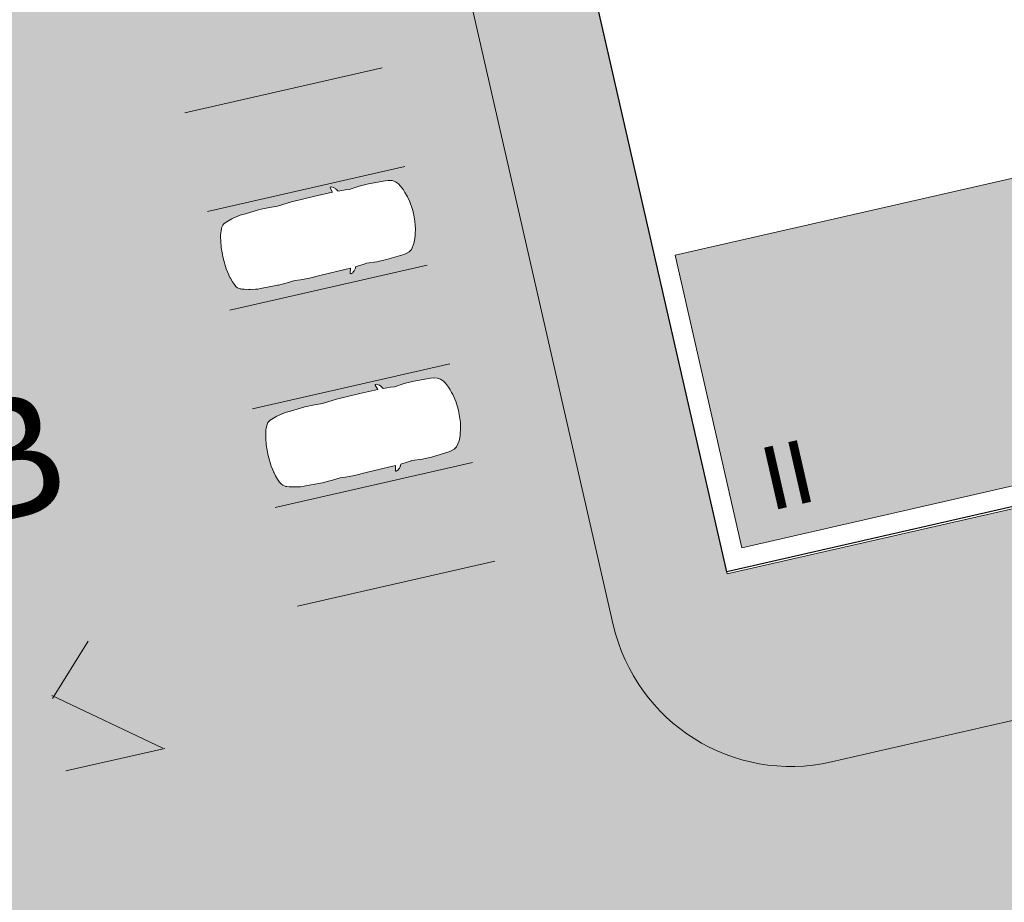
# Model space of a CAD drawing. Header units: metres. Extents: x -862 to 1262, y -354 to 644.
# Tile 273 of 315: x 182 to 206, y 165 to 187. Entities that reach past the tile are written whole.
import ezdxf

# ---------------------------------------------------------------- set-up
doc = ezdxf.new("R2010")
doc.units = ezdxf.units.M
doc.header["$LTSCALE"] = 0.5
doc.set_wipeout_variables(frame=1)
doc.layers.add('BPR_Verkehr_220520', color=7, linetype='Continuous')
doc.layers.add('DZH_Baufelder Ost_220610', color=7, linetype='Continuous')
doc.styles.add('Arial', font='arial.ttf')
doc.styles.add('Calibri Light', font='calibril.ttf')

# ---------------------------------------------------------------- blocks, each defined once
blk = doc.blocks.new('Slab (2D)-30')
at = {"color": 255, "linetype": 'Continuous', "lineweight": 9, "transparency": 33554687}
blk.add_wipeout([(2.0000000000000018, 32.051054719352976), (13.000000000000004, 32.051054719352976), (13.000000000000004, 24), (2.0000000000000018, 24)], dxfattribs=at)
at = {"color": 8, "linetype": 'Continuous', "lineweight": 9, "true_color": 0x777777, "transparency": 33554687, "flags": 128}
blk.add_lwpolyline([(2.000000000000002, 32.05105471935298), (13, 32.05105471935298), (13, 24), (2.000000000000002, 24)], close=True, dxfattribs=at)
at = {"color": 255, "linetype": 'Continuous', "lineweight": 9, "transparency": 33554687}
blk.add_wipeout([(2.0000000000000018, 32.051054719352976), (13.000000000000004, 32.051054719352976), (13.000000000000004, 24), (2.0000000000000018, 24)], dxfattribs=at)
at = {"color": 8, "linetype": 'Continuous', "lineweight": 9, "true_color": 0x777777, "transparency": 33554687, "flags": 128}
blk.add_lwpolyline([(2.000000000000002, 32.05105471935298), (13, 32.05105471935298), (13, 24), (2.000000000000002, 24)], close=True, dxfattribs=at)
at = {"color": 255, "linetype": 'Continuous', "lineweight": 9, "transparency": 33554687}
blk.add_wipeout([(2.0000000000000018, 32.051054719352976), (13.000000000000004, 32.051054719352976), (13.000000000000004, 24), (2.0000000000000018, 24)], dxfattribs=at)
at = {"color": 8, "linetype": 'Continuous', "lineweight": 9, "true_color": 0x777777, "transparency": 33554687, "flags": 128}
blk.add_lwpolyline([(2.000000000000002, 32.05105471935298), (13, 32.05105471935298), (13, 24), (2.000000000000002, 24)], close=True, dxfattribs=at)
blk = doc.blocks.new('Slab (2D)-31')
at = {"color": 255, "linetype": 'Continuous', "lineweight": 9, "transparency": 33554687}
blk.add_wipeout([(0, 24.0000000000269), (12.99959898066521, 24.0000000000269), (12.99959898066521, 0), (0, 0)], dxfattribs=at)
at = {"color": 8, "linetype": 'Continuous', "lineweight": 9, "true_color": 0x777777, "transparency": 33554687, "flags": 128}
blk.add_lwpolyline([(0, 24.0000000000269), (12.99959898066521, 24.0000000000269), (12.99959898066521, 0), (0, 0)], close=True, dxfattribs=at)
at = {"color": 255, "linetype": 'Continuous', "lineweight": 9, "transparency": 33554687}
blk.add_wipeout([(0, 24.0000000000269), (12.99959898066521, 24.0000000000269), (12.99959898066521, 0), (0, 0)], dxfattribs=at)
at = {"color": 8, "linetype": 'Continuous', "lineweight": 9, "true_color": 0x777777, "transparency": 33554687, "flags": 128}
blk.add_lwpolyline([(0, 24.0000000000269), (12.99959898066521, 24.0000000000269), (12.99959898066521, 0), (0, 0)], close=True, dxfattribs=at)
at = {"color": 255, "linetype": 'Continuous', "lineweight": 9, "transparency": 33554687}
blk.add_wipeout([(0, 24.0000000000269), (12.99959898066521, 24.0000000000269), (12.99959898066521, 0), (0, 0)], dxfattribs=at)
at = {"color": 8, "linetype": 'Continuous', "lineweight": 9, "true_color": 0x777777, "transparency": 33554687, "flags": 128}
blk.add_lwpolyline([(0, 24.0000000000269), (12.99959898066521, 24.0000000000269), (12.99959898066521, 0), (0, 0)], close=True, dxfattribs=at)
blk = doc.blocks.new('MFH 13 x 32  (2D_3D)2 (2D)')
at = {"color": 8, "true_color": 0x777777, "transparency": 33554687}
blk.add_blockref('Slab (2D)-30', (0, 0), dxfattribs=at)
blk.add_blockref('Slab (2D)-31', (0, 0), dxfattribs=at)
at = {"color": 255, "linetype": 'Continuous', "lineweight": 25, "transparency": 33554687}
blk.add_wipeout([(3.552713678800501e-15, 0), (3.552713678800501e-15, 24), (2, 24), (2, 32), (13, 32), (13, 0), (2, 0), (2, 0)], dxfattribs=at)
at = {"linetype": 'Continuous', "lineweight": 0, "true_color": 0xfbf8f0, "transparency": 33554661}
blk.add_hatch(color=7, dxfattribs=at).paths.add_polyline_path([(2.5, 31.50000000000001), (12.5, 31.50000000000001), (12.5, 24.09300073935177), (2.5, 24.09300073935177)])
at = {"color": 7, "linetype": 'Continuous', "lineweight": 25, "transparency": 33554687, "flags": 128}
blk.add_lwpolyline([(1.818989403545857e-15, 4.547473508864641e-16), (1.818989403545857e-15, 24), (2, 24), (2, 32), (13, 32), (13, 4.547473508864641e-16), (2, 4.547473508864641e-16), (2, 4.547473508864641e-16)], close=True, dxfattribs=at)
at = {"color": 9, "linetype": 'Continuous', "lineweight": 9, "transparency": 33554661, "flags": 128}
blk.add_lwpolyline([(2.5, 31.50000000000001), (12.5, 31.50000000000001), (12.5, 24.09300073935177), (2.5, 24.09300073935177)], close=True, dxfattribs=at)
at = {"color": 7, "transparency": 33554687, "insert": (10.99999999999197, 29.99363888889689), "char_height": 1.559479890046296, "width": 3, "attachment_point": 5, "line_spacing_factor": 1.163780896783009, "style": 'Calibri Light'}
blk.add_mtext('II', dxfattribs=at)
blk = doc.blocks.new('Fz_bmw_X5_2011_D-2')
at = {"color": 255, "linetype": 'Continuous', "lineweight": 5, "transparency": 33554687}
blk.add_wipeout([(2.185669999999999, -3.6133099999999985), (2.1640099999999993, -3.575199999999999), (2.1255999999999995, -3.53313), (2.094909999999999, -3.4908300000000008), (2.0694099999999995, -3.468309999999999), (2.0430899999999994, -3.44825), (2.01619, -3.430439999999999), (1.9889599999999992, -3.4147), (1.9616399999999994, -3.4008000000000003), (1.9344799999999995, -3.38856), (1.9177799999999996, -3.383589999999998), (1.8946899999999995, -3.005600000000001), (1.8883699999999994, -2.9398000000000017), (1.8660799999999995, -2.8137399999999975), (1.9198199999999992, -2.30358), (1.924889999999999, -1.8180300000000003), (1.8824699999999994, -0.9809399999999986), (1.8647399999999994, -0.8367199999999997), (1.8586899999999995, -0.806519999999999), (1.8071799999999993, -0.6463699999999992), (1.7200599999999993, -0.5048000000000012), (1.4663999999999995, -0.3167099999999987), (1.2294999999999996, -0.21199999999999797), (1.097979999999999, -0.16646999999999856), (0.9474299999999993, -0.1268799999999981), (0.8481399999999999, -0.09244999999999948), (0.7763799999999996, -0.07655999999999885), (0.587629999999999, -0.04262999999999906), (0.3946699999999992, -0.01875000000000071), (0, 0), (-0.19841000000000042, -0.0046400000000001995), (-0.39453000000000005, -0.018739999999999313), (-0.43227000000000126, -0.022599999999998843), (-0.5873999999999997, -0.04260000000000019), (-0.7760600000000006, -0.07650999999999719), (-0.8480200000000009, -0.09244999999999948), (-0.9469700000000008, -0.1268799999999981), (-1.0975200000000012, -0.16646999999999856), (-1.2370600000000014, -0.21260999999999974), (-1.4659400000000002, -0.3167099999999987), (-1.5892400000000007, -0.38613999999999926), (-1.7198100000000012, -0.5048000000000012), (-1.8069200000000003, -0.6463699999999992), (-1.8644900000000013, -0.8367199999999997), (-1.8822200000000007, -0.9809399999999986), (-1.9246400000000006, -1.8180300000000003), (-1.9195700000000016, -2.30358), (-1.8658300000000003, -2.8137399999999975), (-1.8944300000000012, -3.005600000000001), (-1.9147400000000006, -3.3718699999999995), (-1.9342300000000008, -3.38856), (-1.988700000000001, -3.4147), (-2.0428400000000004, -3.44825), (-2.0691600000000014, -3.468309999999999), (-2.0946600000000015, -3.4908300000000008), (-2.1190900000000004, -3.5160199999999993), (-2.1524200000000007, -3.560789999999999), (-2.1748800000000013, -3.5937399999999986), (-2.1946800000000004, -3.6431799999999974), (-2.197430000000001, -3.6870499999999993), (-2.1940900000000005, -3.7042899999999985), (-2.1770300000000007, -3.714129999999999), (-2.1705400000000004, -3.7128499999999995), (-1.9270300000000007, -3.645599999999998), (-1.9449100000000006, -4.544079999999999), (-1.9373400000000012, -5.73316), (-1.8857900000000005, -6.456580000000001), (-1.9148800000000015, -6.85278), (-1.9229600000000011, -7.3508000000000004), (-1.8837400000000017, -8.075700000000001), (-1.87888, -8.34469), (-1.8124000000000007, -8.709869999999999), (-1.7933500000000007, -8.789169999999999), (-1.6821900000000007, -9.15435), (-1.645890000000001, -9.22494), (-1.584540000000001, -9.29604), (-1.5032100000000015, -9.358089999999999), (-1.4485300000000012, -9.39049), (-1.3401400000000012, -9.44246), (-1.242220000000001, -9.480080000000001), (-1.1355700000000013, -9.51419), (-1.021310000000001, -9.54475), (-0.8584400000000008, -9.570789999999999), (-0.5423200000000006, -9.627400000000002), (0.00030999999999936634, -9.657779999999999), (0.5428699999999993, -9.627400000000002), (0.8586999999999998, -9.570789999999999), (0.8706099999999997, -9.573929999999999), (0.8764799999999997, -9.57443), (0.8883599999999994, -9.573820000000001), (0.8944899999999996, -9.572909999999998), (0.9008199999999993, -9.571729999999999), (1.021559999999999, -9.54475), (1.0500399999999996, -9.53763), (1.2424799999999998, -9.480080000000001), (1.399439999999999, -9.41583), (1.5034599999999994, -9.358089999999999), (1.584809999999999, -9.29604), (1.6461399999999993, -9.22494), (1.6663199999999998, -9.188020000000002), (1.6824399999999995, -9.15435), (1.6999399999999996, -9.109919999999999), (1.7375499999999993, -8.99537), (1.7935999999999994, -8.789169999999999), (1.8126499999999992, -8.709869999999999), (1.8642099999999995, -8.456959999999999), (1.8791299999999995, -8.34469), (1.8839999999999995, -8.216650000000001), (1.8943899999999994, -7.92823), (1.9232199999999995, -7.3508000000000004), (1.9235599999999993, -7.29713), (1.915129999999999, -6.85278), (1.8860399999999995, -6.456580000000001), (1.9178999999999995, -6.185029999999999), (1.9375899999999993, -5.73316), (1.9338599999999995, -5.134039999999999), (1.9250699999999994, -3.6445399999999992), (2.1707899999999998, -3.7128499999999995), (2.19644, -3.6968999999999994), (2.1980999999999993, -3.674509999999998), (2.1973, -3.6586599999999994)], dxfattribs=at)
at = {"color": 9, "linetype": 'Continuous', "lineweight": 5, "transparency": 33554687, "flags": 128}
blk.add_lwpolyline([(2.18567, -3.61331), (2.16401, -3.5752), (2.1256, -3.53313), (2.09491, -3.49083), (2.06941, -3.46831), (2.04309, -3.44825), (2.01619, -3.43044), (1.98896, -3.4147), (1.96164, -3.4008), (1.93448, -3.38856), (1.91778, -3.38359), (1.89469, -3.0056), (1.88837, -2.939800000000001), (1.86608, -2.81374), (1.91982, -2.30358), (1.92489, -1.81803), (1.88247, -0.98094), (1.86474, -0.83672), (1.85869, -0.80652), (1.80718, -0.64637), (1.72006, -0.5048), (1.4664, -0.31671), (1.2295, -0.212), (1.09798, -0.16647), (0.9474300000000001, -0.12688), (0.8481400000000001, -0.09245), (0.7763800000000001, -0.07656), (0.5876300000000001, -0.04263), (0.39467, -0.01875), (0, 0), (-0.19841, -0.00464), (-0.39453, -0.01874), (-0.43227, -0.0226), (-0.5873999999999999, -0.04260000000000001), (-0.7760600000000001, -0.07651000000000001), (-0.8480200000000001, -0.09245), (-0.9469700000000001, -0.12688), (-1.09752, -0.16647), (-1.23706, -0.21261), (-1.46594, -0.31671), (-1.58924, -0.38614), (-1.71981, -0.5048), (-1.80692, -0.64637), (-1.86449, -0.83672), (-1.88222, -0.98094), (-1.92464, -1.81803), (-1.91957, -2.30358), (-1.86583, -2.81374), (-1.89443, -3.0056), (-1.91474, -3.37187), (-1.93423, -3.38856), (-1.9887, -3.4147), (-2.04284, -3.44825), (-2.06916, -3.46831), (-2.09466, -3.49083), (-2.11909, -3.51602), (-2.15242, -3.56079), (-2.17488, -3.59374), (-2.19468, -3.64318), (-2.19743, -3.68705), (-2.19409, -3.70429), (-2.17703, -3.71413), (-2.17054, -3.71285), (-1.92703, -3.6456), (-1.94491, -4.54408), (-1.93734, -5.733160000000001), (-1.88579, -6.456580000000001), (-1.91488, -6.852780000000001), (-1.92296, -7.3508), (-1.88374, -8.075700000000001), (-1.87888, -8.34469), (-1.8124, -8.70987), (-1.79335, -8.78917), (-1.68219, -9.15435), (-1.64589, -9.22494), (-1.58454, -9.296040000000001), (-1.50321, -9.35809), (-1.44853, -9.390490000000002), (-1.34014, -9.44246), (-1.24222, -9.480080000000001), (-1.13557, -9.514190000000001), (-1.02131, -9.54475), (-0.8584400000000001, -9.57079), (-0.54232, -9.627400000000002), (0.00031, -9.65778), (0.5428700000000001, -9.627400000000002), (0.8587, -9.57079), (0.8706100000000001, -9.57393), (0.87648, -9.574430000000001), (0.88836, -9.573820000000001), (0.8944900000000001, -9.57291), (0.9008200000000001, -9.57173), (1.02156, -9.54475), (1.05004, -9.53763), (1.24248, -9.480080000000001), (1.39944, -9.415830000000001), (1.50346, -9.35809), (1.58481, -9.296040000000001), (1.64614, -9.22494), (1.66632, -9.188020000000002), (1.68244, -9.15435), (1.69994, -9.10992), (1.73755, -8.995370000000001), (1.7936, -8.78917), (1.81265, -8.70987), (1.86421, -8.45696), (1.87913, -8.34469), (1.884, -8.216650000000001), (1.89439, -7.928230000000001), (1.92322, -7.3508), (1.92356, -7.297130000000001), (1.91513, -6.852780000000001), (1.88604, -6.456580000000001), (1.9179, -6.18503), (1.93759, -5.733160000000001), (1.93386, -5.134040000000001), (1.92507, -3.64454), (2.17079, -3.71285), (2.19644, -3.6969), (2.1981, -3.67451), (2.1973, -3.65866)], close=True, dxfattribs=at)
at = {"color": 255, "linetype": 'Continuous', "lineweight": 5, "transparency": 33554687}
blk.add_wipeout([(-0.5423184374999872, -9.627401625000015), (0.00030800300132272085, -9.657776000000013), (0.5428741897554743, -9.62740162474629), (0.8586960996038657, -9.570794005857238), (0.87060537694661, -9.573930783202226), (0.8764773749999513, -9.574434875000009), (0.8883581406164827, -9.57382276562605), (0.8944877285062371, -9.572909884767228), (0.9008239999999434, -9.571728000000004), (1.0215574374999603, -9.544748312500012), (1.0500385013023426, -9.537630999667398), (1.2424758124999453, -9.480080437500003), (1.399442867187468, -9.415826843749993), (1.5034594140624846, -9.358088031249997), (1.5848056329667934, -9.29604498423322), (1.6461414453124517, -9.224935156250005), (1.6663199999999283, -9.188016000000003), (1.6824430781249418, -9.154353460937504), (1.6999421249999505, -9.109921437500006), (1.7375549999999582, -8.99537050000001), (1.7935999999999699, -8.789167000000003), (1.8126479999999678, -8.709872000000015), (1.8642080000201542, -8.45695999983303), (1.8791320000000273, -8.34468800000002), (1.8839968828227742, -8.216654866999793), (1.8943920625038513, -7.928229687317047), (1.9232159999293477, -7.350796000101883), (1.9235589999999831, -7.297127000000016), (1.9151274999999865, -6.852778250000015), (1.8860439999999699, -6.456584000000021), (1.91790285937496, -6.185025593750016), (1.9375906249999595, -5.733155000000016), (1.9338631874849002, -5.134035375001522), (1.9250697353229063, -3.6445397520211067), (2.1707880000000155, -3.712851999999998), (2.1964363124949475, -3.696896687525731), (2.1980999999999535, -3.674511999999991), (2.197302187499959, -3.6586612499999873), (2.1856679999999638, -3.613308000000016), (2.164007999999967, -3.575203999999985), (2.125596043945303, -3.533130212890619), (2.0949083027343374, -3.4908327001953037), (2.0694098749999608, -3.468309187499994), (2.043088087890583, -3.4482474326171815), (2.016188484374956, -3.430444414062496), (1.9889566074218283, -3.4146971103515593), (1.9616379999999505, -3.4008024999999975), (1.934478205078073, -3.3885575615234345), (1.9177777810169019, -3.383594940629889), (1.894685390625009, -3.0055995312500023), (1.8883720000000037, -2.939803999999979), (1.8660800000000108, -2.813743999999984), (1.919816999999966, -2.3035785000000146), (1.924894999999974, -1.818026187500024), (1.8824680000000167, -0.9809440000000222), (1.8647400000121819, -0.8367240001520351), (1.858694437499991, -0.8065238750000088), (1.8071764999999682, -0.6463710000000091), (1.7200613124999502, -0.5048046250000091), (1.4664000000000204, -0.31670800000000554), (1.2295020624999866, -0.21200325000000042), (1.0979793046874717, -0.1664726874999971), (0.9474274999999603, -0.12688099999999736), (0.8481419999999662, -0.09245350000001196), (0.7763840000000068, -0.0765559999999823), (0.5876313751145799, -0.042626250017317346), (0.39467200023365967, -0.018751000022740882), (-4.440892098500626e-16, 0), (-0.19840512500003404, -0.004637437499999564), (-0.39452500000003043, -0.018742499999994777), (-0.43227487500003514, -0.022603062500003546), (-0.5873973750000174, -0.042604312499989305), (-0.7760600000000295, -0.07651199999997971), (-0.8480160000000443, -0.09245350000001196), (-0.9469674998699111, -0.12688099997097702), (-1.0975200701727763, -0.1664726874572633), (-1.2370601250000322, -0.2126131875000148), (-1.4659439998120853, -0.31670799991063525), (-1.5892440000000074, -0.3861440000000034), (-1.719809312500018, -0.5048046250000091), (-1.806924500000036, -0.6463710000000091), (-1.86448800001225, -0.8367240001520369), (-1.8822160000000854, -0.9809440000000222), (-1.9246430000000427, -1.818026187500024), (-1.9195650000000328, -2.3035785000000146), (-1.8658280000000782, -2.813743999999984), (-1.894433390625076, -3.005599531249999), (-1.9147431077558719, -3.371867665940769), (-1.9342262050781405, -3.3885575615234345), (-1.9887046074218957, -3.4146971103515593), (-2.04283608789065, -3.4482474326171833), (-2.069157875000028, -3.468309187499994), (-2.0946563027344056, -3.4908327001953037), (-2.119085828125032, -3.5160209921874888), (-2.1524214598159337, -3.5607925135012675), (-2.1748830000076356, -3.5937415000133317), (-2.194684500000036, -3.6431809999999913), (-2.197433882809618, -3.687050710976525), (-2.1940884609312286, -3.704289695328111), (-2.177025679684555, -3.714127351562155), (-2.1705360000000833, -3.712851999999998), (-1.9270303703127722, -3.6456043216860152), (-1.9449120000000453, -4.544075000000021), (-1.9373386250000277, -5.7331550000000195), (-1.8857920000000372, -6.456584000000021), (-1.914875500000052, -6.852778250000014), (-1.922963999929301, -7.350796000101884), (-1.8837448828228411, -8.07570242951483), (-1.8788799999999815, -8.34468800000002), (-1.8123960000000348, -8.709872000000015), (-1.7933480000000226, -8.789167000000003), (-1.6821910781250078, -9.154353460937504), (-1.6458894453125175, -9.224935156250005), (-1.5845383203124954, -9.296044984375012), (-1.5032074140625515, -9.358088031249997), (-1.448532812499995, -9.390492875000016), (-1.340140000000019, -9.442455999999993), (-1.2422238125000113, -9.480080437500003), (-1.135567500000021, -9.514188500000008), (-1.0213054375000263, -9.544748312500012), (-0.8584440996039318, -9.570794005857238)], dxfattribs=at)
at = {"color": 9, "linetype": 'Continuous', "lineweight": 5, "transparency": 33554687, "flags": 128}
blk.add_lwpolyline([(-0.5423184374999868, -9.627401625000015), (0.0003080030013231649, -9.657776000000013), (0.5428741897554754, -9.627401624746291), (0.858696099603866, -9.57079400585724), (0.8706053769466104, -9.573930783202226), (0.8764773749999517, -9.574434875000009), (0.8883581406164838, -9.573822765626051), (0.8944877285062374, -9.57290988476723), (0.9008239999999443, -9.571728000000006), (1.021557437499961, -9.544748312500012), (1.050038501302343, -9.5376309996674), (1.242475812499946, -9.480080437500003), (1.399442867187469, -9.415826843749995), (1.503459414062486, -9.358088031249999), (1.584805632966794, -9.29604498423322), (1.646141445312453, -9.224935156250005), (1.666319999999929, -9.188016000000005), (1.682443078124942, -9.154353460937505), (1.699942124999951, -9.109921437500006), (1.737554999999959, -8.995370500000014), (1.793599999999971, -8.789167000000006), (1.812647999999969, -8.709872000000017), (1.864208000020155, -8.456959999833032), (1.879132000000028, -8.344688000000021), (1.883996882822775, -8.216654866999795), (1.894392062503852, -7.928229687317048), (1.923215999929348, -7.350796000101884), (1.923558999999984, -7.297127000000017), (1.915127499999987, -6.852778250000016), (1.886043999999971, -6.456584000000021), (1.917902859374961, -6.185025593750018), (1.93759062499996, -5.733155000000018), (1.933863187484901, -5.134035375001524), (1.925069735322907, -3.644539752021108), (2.170788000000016, -3.712851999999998), (2.196436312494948, -3.696896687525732), (2.198099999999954, -3.674511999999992), (2.19730218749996, -3.658661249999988), (2.185667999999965, -3.613308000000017), (2.164007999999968, -3.575203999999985), (2.125596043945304, -3.533130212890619), (2.094908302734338, -3.490832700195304), (2.069409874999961, -3.468309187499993), (2.043088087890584, -3.448247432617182), (2.016188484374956, -3.430444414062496), (1.988956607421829, -3.414697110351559), (1.961637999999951, -3.400802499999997), (1.934478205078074, -3.388557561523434), (1.917777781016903, -3.38359494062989), (1.89468539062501, -3.005599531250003), (1.888372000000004, -2.939803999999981), (1.866080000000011, -2.813743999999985), (1.919816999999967, -2.303578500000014), (1.924894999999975, -1.818026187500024), (1.882468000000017, -0.980944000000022), (1.864740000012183, -0.8367240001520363), (1.858694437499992, -0.8065238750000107), (1.807176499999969, -0.6463710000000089), (1.720061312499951, -0.5048046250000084), (1.466400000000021, -0.3167080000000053), (1.229502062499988, -0.2120032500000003), (1.097979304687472, -0.1664726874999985), (0.9474274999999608, -0.1268809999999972), (0.8481419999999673, -0.09245350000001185), (0.7763840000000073, -0.07655599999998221), (0.5876313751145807, -0.04262625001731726), (0.3946720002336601, -0.0187510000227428), (0, 0), (-0.1984051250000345, -0.0046374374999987), (-0.39452500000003, -0.01874249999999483), (-0.4322748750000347, -0.02260306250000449), (-0.5873973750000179, -0.04260431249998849), (-0.7760600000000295, -0.0765119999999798), (-0.8480160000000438, -0.09245350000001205), (-0.9469674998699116, -0.1268809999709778), (-1.097520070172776, -0.1664726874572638), (-1.237060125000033, -0.212613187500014), (-1.465943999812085, -0.3167079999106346), (-1.589244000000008, -0.3861440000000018), (-1.719809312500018, -0.5048046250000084), (-1.806924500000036, -0.6463710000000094), (-1.86448800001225, -0.8367240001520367), (-1.882216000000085, -0.9809440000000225), (-1.924643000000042, -1.818026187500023), (-1.919565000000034, -2.303578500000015), (-1.865828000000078, -2.813743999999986), (-1.894433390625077, -3.00559953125), (-1.914743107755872, -3.371867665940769), (-1.93422620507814, -3.388557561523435), (-1.988704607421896, -3.41469711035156), (-2.042836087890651, -3.448247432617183), (-2.069157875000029, -3.468309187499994), (-2.094656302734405, -3.490832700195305), (-2.119085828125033, -3.51602099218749), (-2.152421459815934, -3.56079251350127), (-2.174883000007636, -3.593741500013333), (-2.194684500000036, -3.643180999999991), (-2.197433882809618, -3.687050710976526), (-2.194088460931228, -3.704289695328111), (-2.177025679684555, -3.714127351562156), (-2.170536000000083, -3.712851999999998), (-1.927030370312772, -3.645604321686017), (-1.944912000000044, -4.544075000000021), (-1.937338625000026, -5.73315500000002), (-1.885792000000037, -6.456584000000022), (-1.914875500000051, -6.852778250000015), (-1.9229639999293, -7.350796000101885), (-1.883744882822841, -8.075702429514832), (-1.87887999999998, -8.344688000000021), (-1.812396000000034, -8.709872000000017), (-1.793348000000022, -8.789167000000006), (-1.682191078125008, -9.154353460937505), (-1.645889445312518, -9.224935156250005), (-1.584538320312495, -9.296044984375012), (-1.503207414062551, -9.358088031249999), (-1.448532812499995, -9.390492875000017), (-1.340140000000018, -9.442455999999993), (-1.242223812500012, -9.480080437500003), (-1.13556750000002, -9.51418850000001), (-1.021305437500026, -9.544748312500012), (-0.8584440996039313, -9.57079400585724), (-0.5423184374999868, -9.627401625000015)], close=True, dxfattribs=at)
blk = doc.blocks.new('BPR_5m_u-2')
at = {"color": 255, "linetype": 'Continuous', "lineweight": 9, "transparency": 33554687}
blk.add_line((0, 0), (0, 5), dxfattribs=at)

msp = doc.modelspace()

# ---------------------------------------------------------------- hatches: boundary and pattern name
at = {"layer": 'BPR_Verkehr_220520', "linetype": 'Continuous', "lineweight": 0, "true_color": 0xece5cf, "transparency": 33554687}
h = msp.add_hatch(color=254, dxfattribs=at)
edge = h.paths.add_edge_path()
edge.add_line((71.05041837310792, 136.3574839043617), (73.975071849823, 137.0259584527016))
edge.add_line((73.975071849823, 137.0259584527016), (176.3607507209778, 160.4277805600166))
edge.add_line((176.3607507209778, 160.4277805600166), (178.3104702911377, 160.8734189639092))
edge.add_arc((176.9735550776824, 166.7225776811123), 5.999999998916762, 282.8746724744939, 359.9999999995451)
edge.add_arc((176.9735552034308, 166.7225776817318), 5.999999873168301, 359.9999999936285, 372.8746727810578)
edge.add_line((182.8227137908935, 168.0594928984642), (171.6369569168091, 216.9984731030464))
edge.add_line((171.6369569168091, 216.9984731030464), (171.6369569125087, 216.9984731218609))
edge.add_arc((154.0894807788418, 212.987727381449), 18.00000000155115, 12.87467279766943, 16.79938161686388)
edge.add_line((171.3212878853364, 218.190113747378), (171.3212878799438, 218.1901137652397))
edge.add_line((171.3212878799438, 218.1901137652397), (168.9252898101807, 217.6424715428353))
edge.add_line((168.9252898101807, 217.6424715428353), (180.3632824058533, 167.5999308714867))
edge.add_arc((175.9764133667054, 166.5972444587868), 4.500000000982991, -77.12532752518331, 12.874672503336, ccw=False)
edge.add_line((176.9790997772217, 162.2103754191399), (70.70253922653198, 137.91923244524))
edge.add_line((70.70253922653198, 137.91923244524), (69.14271020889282, 137.5627095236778))
edge.add_line((69.14271020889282, 137.5627095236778), (71.05041837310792, 136.3574839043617))
at = {"layer": 'DZH_Baufelder Ost_220610', "linetype": 'Continuous', "lineweight": 0, "true_color": 0xdce9e4, "transparency": 33554687}
h = msp.add_hatch(color=254, dxfattribs=at)
edge = h.paths.add_edge_path()
edge.add_line((185.0104762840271, 221.3189883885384), (196.3593411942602, 171.6663916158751))
edge.add_arc((200.7462102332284, 172.6690780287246), 4.500000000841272, 192.8746725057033, 282.874672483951)
edge.add_line((201.7488966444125, 168.2822089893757), (215.5773140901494, 171.4429065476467))
edge.add_line((215.5773140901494, 171.4429065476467), (209.9819834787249, 195.9018293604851))
edge.add_line((209.9819834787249, 195.9018293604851), (209.9818991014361, 195.9021982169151))
edge.add_line((209.9818991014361, 195.9021982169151), (216.5058390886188, 197.3946433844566))
edge.add_line((216.5058390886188, 197.3946433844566), (212.7598064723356, 213.776886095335))
edge.add_line((212.7598064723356, 213.776886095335), (212.7577832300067, 213.7764236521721))
edge.add_line((212.7577832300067, 213.7764236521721), (207.6542968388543, 236.1030766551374))
edge.add_line((207.6542968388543, 236.1030766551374), (187.3102123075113, 231.4531231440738))
edge.add_line((187.3102123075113, 231.4531231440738), (187.3102123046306, 231.4531231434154))
edge.add_arc((188.3128987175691, 227.0662541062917), 4.499999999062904, 102.8746725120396, 147.8746724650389)
edge.add_line((184.5019075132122, 229.459232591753), (184.5019075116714, 229.4592325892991))
edge.add_arc((188.3128987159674, 227.0662541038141), 4.499999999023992, 147.8746724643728, 192.8746724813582)
edge.add_line((183.9260296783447, 226.0635676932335), (185.0104762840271, 221.3189883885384))
at = {"layer": 'DZH_Baufelder Ost_220610', "linetype": 'Continuous', "lineweight": 0, "true_color": 0x8ea381, "transparency": 33554687}
h = msp.add_hatch(color=252, dxfattribs=at)
edge = h.paths.add_edge_path()
edge.add_arc((200.7462102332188, 172.6690780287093), 4.500000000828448, 192.8746733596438, 282.8746724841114, ccw=False)
edge.add_line((196.3593412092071, 171.6663915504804), (196.9442570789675, 171.800083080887))
edge.add_arc((200.7462102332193, 172.6690780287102), 3.900000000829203, 192.8746733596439, 282.8746724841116)
edge.add_line((201.6152051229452, 168.8671248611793), (201.7488966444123, 168.2822089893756))
h = msp.add_hatch(color=252, dxfattribs=at)
edge = h.paths.add_edge_path()
edge.add_arc((200.7462102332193, 172.6690780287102), 3.900000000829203, 192.8746733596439, 282.87467248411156, ccw=False)
edge.add_line((196.9442570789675, 171.800083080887), (196.3593411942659, 171.6663916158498))
edge.add_arc((200.7462102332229, 172.6690780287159), 4.500000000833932, 192.8746725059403, 282.8746724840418)
edge.add_line((201.7488966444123, 168.2822089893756), (201.6152051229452, 168.8671248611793))

# ---------------------------------------------------------------- linework, layer by layer
at = {"layer": 'BPR_Verkehr_220520', "color": 255, "linetype": 'Continuous', "lineweight": 9, "transparency": 33554687}
for p, q in [((182.504970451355, 169.8454638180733, 60), (183.393205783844, 171.2662731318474, 60)), ((185.2326978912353, 168.617598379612, 60), (182.492219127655, 169.9228648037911, 60)), ((182.8405423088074, 168.0635662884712, 60), (185.2801581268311, 168.6097875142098, 60))]:
    msp.add_line(p, q, dxfattribs=at)
at = {"layer": 'BPR_Verkehr_220520', "color": 9, "linetype": 'Continuous', "true_color": 0xb8d2a6, "transparency": 33554687}
for points in [[(188.2130530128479, 184.867627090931, 60), (187.6560050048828, 187.3047765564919, 60), (185.7759035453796, 184.3105790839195, 60), (185.2188555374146, 186.7477285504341, 60)], [(188.5611435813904, 172.1248317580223, 60), (189.1181915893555, 169.6876822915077, 60), (190.9982930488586, 172.6818797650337, 60), (191.5553410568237, 170.2447302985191, 60)]]:
    msp.add_solid(points, dxfattribs=at)
at = {"layer": 'DZH_Baufelder Ost_220610', "color": 255, "linetype": 'Continuous', "lineweight": 18, "transparency": 33554687, "flags": 128}
msp.add_lwpolyline([(185.0104762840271, 221.3189883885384), (196.3593411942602, 171.6663916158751, 0.4142135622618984), (201.7488966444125, 168.2822089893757), (215.5773140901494, 171.4429065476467), (209.9819834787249, 195.9018293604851), (209.9818991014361, 195.9021982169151), (216.5058390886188, 197.3946433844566), (212.7598064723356, 213.776886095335), (212.7577832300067, 213.7764236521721), (207.6542968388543, 236.1030766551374), (187.3102123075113, 231.4531231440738), (187.3102123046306, 231.4531231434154, 0.1989123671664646), (184.5019075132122, 229.459232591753), (184.5019075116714, 229.4592325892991, 0.1989123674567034), (183.9260296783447, 226.0635676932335)], format="xyb", close=True, dxfattribs=at)
at = {"layer": 'DZH_Baufelder Ost_220610', "color": 252, "linetype": 'Continuous', "true_color": 0x8ea381, "transparency": 33554687}
for points in [[(196.94425706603, 171.80008313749), (196.3593411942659, 171.6663916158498), (184.5109455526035, 226.1972592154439), (183.9260296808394, 226.0635676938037)], [(196.3593411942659, 171.6663916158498), (196.94425706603, 171.80008313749), (183.9260296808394, 226.0635676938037), (184.5109455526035, 226.1972592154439)], [(200.3441443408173, 158.7230259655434), (200.2098794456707, 159.3078104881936), (304.1428938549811, 182.5549293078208), (304.0086289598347, 183.139713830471)], [(200.2098794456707, 159.3078104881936), (200.3441443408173, 158.7230259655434), (304.0086289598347, 183.1397138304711), (304.1428938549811, 182.5549293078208)], [(260.301764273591, 182.2808408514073), (260.4354557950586, 181.6959249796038), (201.6152051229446, 168.8671248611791), (201.7488966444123, 168.2822089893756)], [(260.4354557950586, 181.6959249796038), (260.301764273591, 182.2808408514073), (201.7488966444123, 168.2822089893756), (201.6152051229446, 168.8671248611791)]]:
    msp.add_solid(points, dxfattribs=at)

# ---------------------------------------------------------------- block references
at = {"layer": 'BPR_Verkehr_220520', "color": 255, "transparency": 33554687, "rotation": 102.8746725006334}
msp.add_blockref('BPR_5m_u-2', (190.6502024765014, 185.424675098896, 60), dxfattribs=at)

# ---------------------------------------------------------------- texts
at = {"layer": 'BPR_Verkehr_220520', "color": 255, "transparency": 33554687, "insert": (179.6852935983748, 176.952193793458, 60), "char_height": 3, "attachment_point": 1, "rotation": 12.292368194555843, "line_spacing_factor": 0.25, "style": 'Arial'}
msp.add_mtext('B', dxfattribs=at)

# ---------------------------------------------------------------- next in the draw order: block references
at = {"layer": 'DZH_Baufelder Ost_220610', "color": 7, "transparency": 33554687, "rotation": 192.8746724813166}
msp.add_blockref('MFH 13 x 32  (2D_3D)2 (2D)', (204.7045878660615, 207.0643282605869, 8.7), dxfattribs=at)

# ---------------------------------------------------------------- next in the draw order: hatches: boundary and pattern name
at = {"layer": 'BPR_Verkehr_220520', "linetype": 'Continuous', "lineweight": 0, "true_color": 0xe4e6e5, "transparency": 33554687}
h = msp.add_hatch(color=254, dxfattribs=at)
h.paths.add_polyline_path([(129.8888413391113, 352.2296692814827), (123.0704366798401, 350.6455571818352), (123.2401628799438, 349.9150142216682), (123.3928459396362, 348.746070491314), (123.3140201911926, 347.5698357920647), (123.0067285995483, 346.4317174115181), (122.4828338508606, 345.3756511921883), (121.7625603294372, 344.4424054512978), (120.873713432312, 343.6680071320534), (119.8506061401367, 343.0823510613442), (118.7327344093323, 342.7080458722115), (117.7787714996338, 342.490002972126), (119.2540749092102, 336.1399374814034), (119.2544059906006, 336.1400144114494), (120.3667862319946, 336.1977263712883), (121.4706654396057, 336.048826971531), (122.5279990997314, 335.698447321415), (123.5023467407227, 335.1586631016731), (124.3601280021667, 334.4480776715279), (125.0717798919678, 333.5911809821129), (125.6127757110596, 332.6175055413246), (125.9644703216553, 331.5606085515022), (129.3816463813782, 316.8522497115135), (129.4180068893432, 316.6849518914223), (129.449579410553, 316.5166847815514), (129.4763382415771, 316.3475853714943), (129.4982616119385, 316.1777913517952), (129.5153316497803, 316.0074409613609), (129.5275344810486, 315.8366728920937), (129.5348601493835, 315.6656261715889), (129.5373027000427, 315.4944400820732), (129.4525672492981, 314.48962896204), (129.2007542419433, 313.5131988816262), (128.7889761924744, 312.5927292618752), (128.2288638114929, 311.7542189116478), (127.5362375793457, 311.0213516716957), (126.7306608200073, 310.4148275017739), (125.834887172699, 309.9517777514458), (124.8742179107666, 309.6452813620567), (122.9621114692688, 309.2082400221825), (124.0316436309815, 304.5289130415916), (128.9268768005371, 305.6477938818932), (130.0910009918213, 305.7961429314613), (131.2617345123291, 305.715059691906), (132.3942915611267, 305.4076414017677), (133.4453457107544, 304.8856484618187), (134.3746884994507, 304.1690499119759), (135.1467675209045, 303.285259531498), (135.7320466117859, 302.2680870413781), (136.1081356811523, 301.1564448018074), (150.2133815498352, 240.4440279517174), (150.6787100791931, 238.8675387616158), (151.3256066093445, 237.3564551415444), (152.1451537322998, 235.9316073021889), (153.1260540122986, 234.6126366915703), (154.2547858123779, 233.4177252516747), (155.5157896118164, 232.3633447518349), (156.891682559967, 231.464029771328), (158.3634980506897, 230.7321773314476), (161.1437905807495, 229.5478214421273), (163.0431011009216, 228.6028701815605), (164.8180471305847, 227.4410268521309), (166.4439749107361, 226.0784292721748), (167.8983005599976, 224.534003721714), (169.1608236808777, 222.82920206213), (170.2140080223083, 220.9877037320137), (171.0432250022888, 219.0350868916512), (171.6369569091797, 216.9984731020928), (177.4751859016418, 191.4555459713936), (177.4771743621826, 191.4560004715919), (182.8227137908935, 168.0594928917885), (182.9711430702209, 166.8926901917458), (182.8890884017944, 165.7193501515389), (182.5797031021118, 164.5845635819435), (182.0548766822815, 163.5319397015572), (181.3347779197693, 162.6019302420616), (180.4470798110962, 161.8302749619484), (179.4258960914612, 161.2466281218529), (178.3104702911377, 160.8734189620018), (176.8481806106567, 160.5391901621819), (177.9177127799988, 155.859863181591), (181.817151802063, 156.7511399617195), (182.9839551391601, 156.8995656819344), (184.157294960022, 156.8175119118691), (185.2920814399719, 156.5081273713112), (186.3447053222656, 155.9833015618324), (187.2747147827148, 155.263203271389), (188.0463700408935, 154.3755055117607), (188.6300167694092, 153.3543220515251), (189.003225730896, 152.2388964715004), (203.0853994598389, 90.62775801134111), (203.2338287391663, 89.46095529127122), (203.1517740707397, 88.28761526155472), (202.8423887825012, 87.1528286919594), (202.3175623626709, 86.1002048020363), (201.5974636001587, 85.17019535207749), (200.7097654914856, 84.39854006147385), (199.6885817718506, 83.81489322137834), (198.573155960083, 83.44168406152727), (193.6988569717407, 82.32758803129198), (194.7683891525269, 77.64826106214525), (197.2055387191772, 78.20530909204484), (198.3723420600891, 78.35373480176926), (199.545681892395, 78.27168103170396), (200.680468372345, 77.96229649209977), (201.7330922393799, 77.43747068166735), (202.6631017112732, 76.7173723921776), (203.4347569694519, 75.82967463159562), (204.0184037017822, 74.80849117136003), (204.3916126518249, 73.69306559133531), (214.235707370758, 30.62401208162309), (214.3600032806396, 30.03503026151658), (214.4645357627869, 29.44222167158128), (214.5491878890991, 28.84624930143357), (214.6138650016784, 28.24777964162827), (214.6584947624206, 27.64748201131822), (214.6830272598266, 27.0460277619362), (214.6874350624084, 26.44408954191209), (214.6717145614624, 25.8423404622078), (214.6709995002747, 25.82583733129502), (214.6702693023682, 25.80933486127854), (214.6695239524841, 25.79283307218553), (214.6687634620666, 25.77633197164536), (214.6679878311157, 25.75983158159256), (214.6671970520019, 25.74333190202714), (214.6663911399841, 25.72683296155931), (214.6655701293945, 25.71033476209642), (214.6641862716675, 25.71042465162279), (214.5511089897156, 24.75801415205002), (214.3373227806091, 23.82304481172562), (214.0252554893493, 22.91613454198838), (213.6184510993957, 22.04758264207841), (213.121529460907, 21.227252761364), (212.5401338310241, 20.46446095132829), (211.880866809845, 19.76786981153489), (211.1512170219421, 19.1453879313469), (210.666692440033, 18.78328665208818), (210.1741777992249, 18.43213037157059), (209.6739202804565, 18.09209533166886), (209.1661709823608, 17.76335219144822), (208.6511847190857, 17.4460659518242), (208.1292199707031, 17.1403958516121), (207.6005387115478, 16.8464953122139), (207.0654062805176, 16.56451183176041), (206.8128348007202, 16.43668282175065), (206.5589370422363, 16.31150885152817), (206.3037408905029, 16.18900368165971), (206.0472743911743, 16.06918076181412), (205.7895657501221, 15.9520532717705), (205.5306432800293, 15.83763409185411), (205.2705354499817, 15.72593578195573), (205.0092708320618, 15.61697063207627), (206.5649884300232, 10.57999330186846), (209.1447440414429, 11.37677497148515), (234.1796132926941, 19.10902869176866), (233.4162477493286, 21.5948745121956), (232.8557515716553, 23.40989007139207), (232.8586126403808, 23.41077374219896), (226.3927241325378, 21.41372354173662), (225.7248805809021, 21.26856367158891), (225.0420743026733, 21.23920986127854), (224.3642375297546, 21.3265218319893), (223.7111583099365, 21.5279506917), (223.1019019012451, 21.83761614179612), (222.5542542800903, 22.24647816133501), (222.0842028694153, 22.74260086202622), (221.7054698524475, 23.31150099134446), (221.6337914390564, 23.46510921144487), (221.5664807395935, 23.62068090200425), (221.5035916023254, 23.77809195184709), (221.4451742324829, 23.93721672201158), (221.3912752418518, 24.09792820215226), (221.3419376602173, 24.26009813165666), (221.2972008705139, 24.42359706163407), (221.2571005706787, 24.58829450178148), (209.7756234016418, 74.82108522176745), (209.6271941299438, 75.98788792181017), (209.709248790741, 77.16122796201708), (210.0186340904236, 78.2960145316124), (210.5434605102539, 79.34863841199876), (211.2635592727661, 80.27864787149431), (212.1512573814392, 81.05030316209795), (213.1724411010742, 81.63394999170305), (214.2878669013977, 82.00715916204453), (219.1621658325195, 83.121255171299), (218.716527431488, 85.07097474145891), (218.6162587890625, 85.50966164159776), (218.1371975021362, 87.60561018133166), (215.7000479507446, 87.04856216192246), (214.5332446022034, 86.90013645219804), (213.3599047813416, 86.98219022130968), (212.2251183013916, 87.29157476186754), (211.1724944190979, 87.81640057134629), (210.2424849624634, 88.53649886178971), (209.4708297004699, 89.42419662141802), (208.8871829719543, 90.44538008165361), (208.5139740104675, 91.56080566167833), (194.2981088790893, 153.756860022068), (194.149679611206, 154.9236627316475), (194.2317342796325, 156.097002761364), (194.5411195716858, 157.231789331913), (195.0659459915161, 158.2844132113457), (195.7860447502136, 159.2144226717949), (196.6737428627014, 159.9860779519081), (197.6949265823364, 160.5697247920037), (198.8103523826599, 160.9429339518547), (201.2475018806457, 161.4999819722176), (200.8018634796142, 163.4497015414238), (200.2225335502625, 165.9843369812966), (195.3482346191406, 164.8702409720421), (194.1814312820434, 164.7218152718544), (193.0080914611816, 164.8038690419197), (191.8733049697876, 165.1132535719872), (190.8206811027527, 165.6380793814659), (189.8906716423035, 166.3581776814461), (189.1190163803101, 167.2458754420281), (188.5353696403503, 168.2670588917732), (188.1621606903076, 169.3824844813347), (175.8888229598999, 223.0797567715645), (175.3726903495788, 224.9397544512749), (174.6879509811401, 226.7445027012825), (173.8403901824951, 228.4787532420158), (172.8371689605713, 230.1278534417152), (171.6867635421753, 231.6778700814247), (170.3988936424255, 233.1157071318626), (168.9844404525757, 234.4292163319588), (167.4553587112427, 235.6073056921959), (167.0044373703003, 235.9141455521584), (166.5456994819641, 236.2091714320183), (166.079454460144, 236.4921843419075), (165.6060168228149, 236.76299336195), (165.1257059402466, 237.0214158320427), (164.638845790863, 237.2672774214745), (164.1457648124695, 237.5004122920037), (163.6467955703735, 237.7206631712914), (163.1823596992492, 237.918504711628), (161.5002848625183, 238.754907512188), (159.9278357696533, 239.7826960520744), (158.4866885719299, 240.9877023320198), (157.1967093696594, 242.3533154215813), (156.075680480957, 243.8607104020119), (155.1390552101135, 245.4891079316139), (154.3997448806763, 247.2160606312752), (153.8679408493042, 249.0177625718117), (141.4654507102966, 302.4011036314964), (141.4654543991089, 302.4011044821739)])
h.paths.add_polyline_path([(130.0722898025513, 333.5218796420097), (130.2678940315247, 333.5089030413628), (130.4572081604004, 333.4580152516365), (130.6329569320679, 333.3711718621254), (130.7883864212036, 333.2517102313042), (130.9175235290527, 333.1042212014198), (131.0154055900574, 332.9343727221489), (131.0782710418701, 332.748691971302), (134.2731903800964, 318.9969802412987), (134.4393483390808, 318.2817958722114), (134.4647813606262, 318.087418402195), (134.4518045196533, 317.891814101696), (134.4009165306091, 317.7024999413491), (134.314072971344, 317.5267511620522), (134.19461120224, 317.3713216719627), (134.0471220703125, 317.2421845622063), (133.8772735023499, 317.1443024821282), (133.6915926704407, 317.0814369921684), (133.4972150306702, 317.0560049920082), (133.3016108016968, 317.0689815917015), (133.112296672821, 317.1198693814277), (132.9365479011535, 317.2067127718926), (132.7811184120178, 317.3261744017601), (132.651981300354, 317.4736634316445), (132.5540992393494, 317.643511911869), (132.4912337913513, 317.8291926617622), (129.1301564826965, 332.2960887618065), (129.1047234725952, 332.4904662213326), (129.117700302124, 332.6860705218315), (129.1685883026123, 332.8753846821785), (129.2554318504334, 333.0511334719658), (129.3748936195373, 333.2065629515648), (129.5223827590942, 333.3357000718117), (129.6922313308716, 333.4335821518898), (129.8779121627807, 333.4964476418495)])
h = msp.add_hatch(color=254, dxfattribs=at)
edge = h.paths.add_edge_path()
edge.add_line((202.4660766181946, 161.7785059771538), (202.0204382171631, 163.7282255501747))
edge.add_line((202.0204382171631, 163.7282255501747), (204.945017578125, 164.396683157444))
edge.add_line((204.945017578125, 164.396683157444), (205.3906559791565, 162.4469635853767))
edge.add_line((205.3906559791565, 162.4469635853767), (217.0889734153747, 165.1207940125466))
edge.add_line((217.0889734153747, 165.1207940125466), (216.6433350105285, 167.0705135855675))
edge.add_line((216.6433350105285, 167.0705135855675), (219.5679143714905, 167.7389711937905))
edge.add_line((219.5679143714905, 167.7389711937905), (220.013552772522, 165.7892516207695))
edge.add_line((220.013552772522, 165.7892516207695), (231.7118702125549, 168.4630820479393))
edge.add_line((231.7118702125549, 168.4630820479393), (231.2662318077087, 170.4128016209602))
edge.add_line((231.2662318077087, 170.4128016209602), (234.1908111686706, 171.0812592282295))
edge.add_line((234.1908111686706, 171.0812592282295), (234.6364495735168, 169.1315396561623))
edge.add_line((234.6364495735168, 169.1315396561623), (246.3347670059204, 171.8053700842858))
edge.add_line((246.3347670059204, 171.8053700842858), (245.8891286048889, 173.755089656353))
edge.add_line((245.8891286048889, 173.755089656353), (248.8137079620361, 174.423547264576))
edge.add_line((248.8137079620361, 174.423547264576), (249.2593463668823, 172.473827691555))
edge.add_line((249.2593463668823, 172.473827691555), (260.9576637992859, 175.1476581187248))
edge.add_line((260.9576637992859, 175.1476581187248), (260.5120253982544, 177.0973776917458))
edge.add_line((260.5120253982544, 177.0973776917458), (263.4366047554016, 177.7658352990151))
edge.add_line((263.4366047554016, 177.7658352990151), (263.8822431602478, 175.8161157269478))
edge.add_line((263.8822431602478, 175.8161157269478), (272.4122663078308, 177.7657837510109))
edge.add_line((272.4122663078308, 177.7657837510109), (255.0769323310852, 253.6098751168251))
edge.add_line((255.0769323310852, 253.6098751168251), (183.9121679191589, 237.3440733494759))
edge.add_line((183.9121679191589, 237.3440733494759), (184.9371362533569, 232.8597183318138))
edge.add_line((184.9371362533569, 232.8597183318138), (186.1557109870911, 233.1382423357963))
edge.add_line((186.1557109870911, 233.1382423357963), (185.7100725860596, 235.0879619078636))
edge.add_line((185.7100725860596, 235.0879619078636), (188.6346519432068, 235.7564195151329))
edge.add_line((188.6346519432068, 235.7564195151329), (189.080290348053, 233.8066999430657))
edge.add_line((189.080290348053, 233.8066999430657), (200.7786077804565, 236.4805303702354))
edge.add_line((200.7786077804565, 236.4805303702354), (200.332969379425, 238.4302499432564))
edge.add_line((200.332969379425, 238.4302499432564), (203.2575487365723, 239.0987075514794))
edge.add_line((203.2575487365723, 239.0987075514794), (203.7031871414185, 237.1489879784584))
edge.add_line((203.7031871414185, 237.1489879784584), (215.4015045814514, 239.8228184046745))
edge.add_line((215.4015045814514, 239.8228184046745), (214.9558661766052, 241.7725379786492))
edge.add_line((214.9558661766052, 241.7725379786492), (217.8804455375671, 242.4409955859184))
edge.add_line((217.8804455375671, 242.4409955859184), (218.3260839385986, 240.4912760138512))
edge.add_line((218.3260839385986, 240.4912760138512), (230.0244013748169, 243.16510643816))
edge.add_line((230.0244013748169, 243.16510643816), (229.5787629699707, 245.1148260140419))
edge.add_line((229.5787629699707, 245.1148260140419), (232.5033423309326, 245.7832836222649))
edge.add_line((232.5033423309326, 245.7832836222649), (232.9489807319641, 243.8335640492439))
edge.add_line((232.9489807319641, 243.8335640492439), (245.5734149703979, 246.7190727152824))
edge.add_arc((246.9994578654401, 240.4799700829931), 6.399999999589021, 12.874672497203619, 102.87467247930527, ccw=False)
edge.add_line((253.2385604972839, 241.9060129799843), (265.6718720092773, 187.5088369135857))
edge.add_line((265.6718720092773, 187.5088369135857), (265.6718720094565, 187.5088369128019))
edge.add_arc((259.4327693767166, 186.0827940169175), 6.400000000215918, -77.12532752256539, 12.874672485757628, ccw=False)
edge.add_line((260.8588122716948, 179.8436913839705), (260.8588122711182, 179.8436913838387))
edge.add_line((260.8588122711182, 179.8436913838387), (200.2225335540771, 165.9843369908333))
edge.add_line((200.2225335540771, 165.9843369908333), (201.2475018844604, 161.4999819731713))
edge.add_line((201.2475018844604, 161.4999819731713), (202.4660766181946, 161.7785059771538))
at = {"layer": 'BPR_Verkehr_220520', "linetype": 'Continuous', "lineweight": 0, "true_color": 0xece5cf, "transparency": 33554687}
h = msp.add_hatch(color=254, dxfattribs=at)
edge = h.paths.add_edge_path()
edge.add_line((187.310212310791, 231.4531231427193), (245.9967714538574, 244.8668391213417))
edge.add_arc((246.9994578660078, 240.4799700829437), 4.500000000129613, 12.874672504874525, 102.87467249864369, ccw=False)
edge.add_line((251.3863269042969, 241.4826564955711), (263.8196384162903, 187.0854804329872))
edge.add_arc((259.4327693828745, 186.0827940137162), 4.499999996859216, -77.1253274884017, 12.87467260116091, ccw=False)
edge.add_line((260.4354557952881, 181.6959249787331), (201.7488966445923, 168.2822089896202))
edge.add_line((201.7488966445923, 168.2822089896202), (201.7488966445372, 168.2822089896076))
edge.add_arc((200.7462102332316, 172.6690780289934), 4.500000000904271, 192.8746725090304, 282.87467248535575, ccw=False)
edge.add_line((196.3593411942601, 171.6663916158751), (196.3593411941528, 171.6663916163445))
edge.add_line((196.3593411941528, 171.6663916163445), (185.0104762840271, 221.3189883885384))
edge.add_line((185.0104762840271, 221.3189883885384), (182.5733268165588, 220.7619403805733))
edge.add_line((182.5733268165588, 220.7619403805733), (195.34823462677, 164.8702409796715))
edge.add_line((195.34823462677, 164.8702409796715), (200.2225335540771, 165.9843369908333))
edge.add_line((200.2225335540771, 165.9843369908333), (260.8588122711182, 179.8436913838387))
edge.add_line((260.8588122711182, 179.8436913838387), (260.8588122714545, 179.8436913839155))
edge.add_arc((259.4327693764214, 186.0827940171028), 6.400000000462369, 282.8746724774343, 372.8746724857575)
edge.add_line((265.6718720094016, 187.5088369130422), (265.6718720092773, 187.5088369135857))
edge.add_line((265.6718720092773, 187.5088369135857), (253.2385604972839, 241.9060129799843))
edge.add_arc((246.9994578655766, 240.4799700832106), 6.399999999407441, 12.87467249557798, 102.8746724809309)
edge.add_line((245.5734149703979, 246.7190727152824), (189.080290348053, 233.8066999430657))
edge.add_line((189.080290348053, 233.8066999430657), (186.1557109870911, 233.1382423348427))
edge.add_line((186.1557109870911, 233.1382423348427), (184.9371362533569, 232.8597183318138))
edge.add_line((184.9371362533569, 232.8597183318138), (182.499986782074, 232.3026703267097))
edge.add_line((182.499986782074, 232.3026703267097), (183.9260296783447, 226.0635676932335))
edge.add_line((183.9260296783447, 226.0635676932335), (183.926029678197, 226.0635676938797))
edge.add_arc((188.3128987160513, 227.0662541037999), 4.4999999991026, 102.87467253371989, 192.8746724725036, ccw=False)
edge.add_line((187.3102123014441, 231.4531231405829), (187.310212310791, 231.4531231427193))
at = {"layer": 'BPR_Verkehr_220520', "linetype": 'Continuous', "lineweight": 0, "true_color": 0xd0ced1, "transparency": 33554687}
h = msp.add_hatch(color=254, dxfattribs=at)
edge = h.paths.add_edge_path()
edge.add_line((176.7241681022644, 219.4250251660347), (188.1621606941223, 169.3824844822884))
edge.add_arc((194.0113194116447, 170.7193996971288), 5.999999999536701, 192.8746724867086, 282.8746724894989)
edge.add_line((195.34823462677, 164.8702409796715), (182.5733268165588, 220.761940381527))
edge.add_line((182.5733268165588, 220.761940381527), (176.7241681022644, 219.4250251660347))

# ---------------------------------------------------------------- next in the draw order: block references
at = {"layer": 'BPR_Verkehr_220520', "color": 255, "transparency": 33554687, "rotation": 102.8746725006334}
msp.add_blockref('BPR_5m_u-2', (193.4354425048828, 173.2389277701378, 60), dxfattribs=at)

# ---------------------------------------------------------------- next in the draw order: block references
at = {"layer": 'BPR_Verkehr_220520', "color": 28, "true_color": 0x370b0b, "transparency": 33554687, "xscale": 0.5, "yscale": 0.5, "zscale": 0.5, "rotation": 283.2841846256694}
for p in [(191.4212978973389, 181.8312553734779, 60), (192.5353939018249, 176.9569564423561, 60)]:
    msp.add_blockref('Fz_bmw_X5_2011_D-2', p, dxfattribs=at)

# ---------------------------------------------------------------- next in the draw order: block references
for p in [(191.4212978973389, 181.8312553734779, 60), (192.5353939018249, 176.9569564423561, 60)]:
    msp.add_blockref('Fz_bmw_X5_2011_D-2', p, dxfattribs=at)

# ---------------------------------------------------------------- next in the draw order: block references
at = {"layer": 'BPR_Verkehr_220520', "color": 255, "transparency": 33554687, "rotation": 102.8746725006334}
for p in [(191.2072504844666, 182.9875256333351, 60), (191.7642984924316, 180.5503761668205, 60), (192.321346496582, 178.1132266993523, 60), (192.8783945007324, 175.676077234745, 60)]:
    msp.add_blockref('BPR_5m_u-2', p, dxfattribs=at)

doc.saveas('drawing.dxf')
